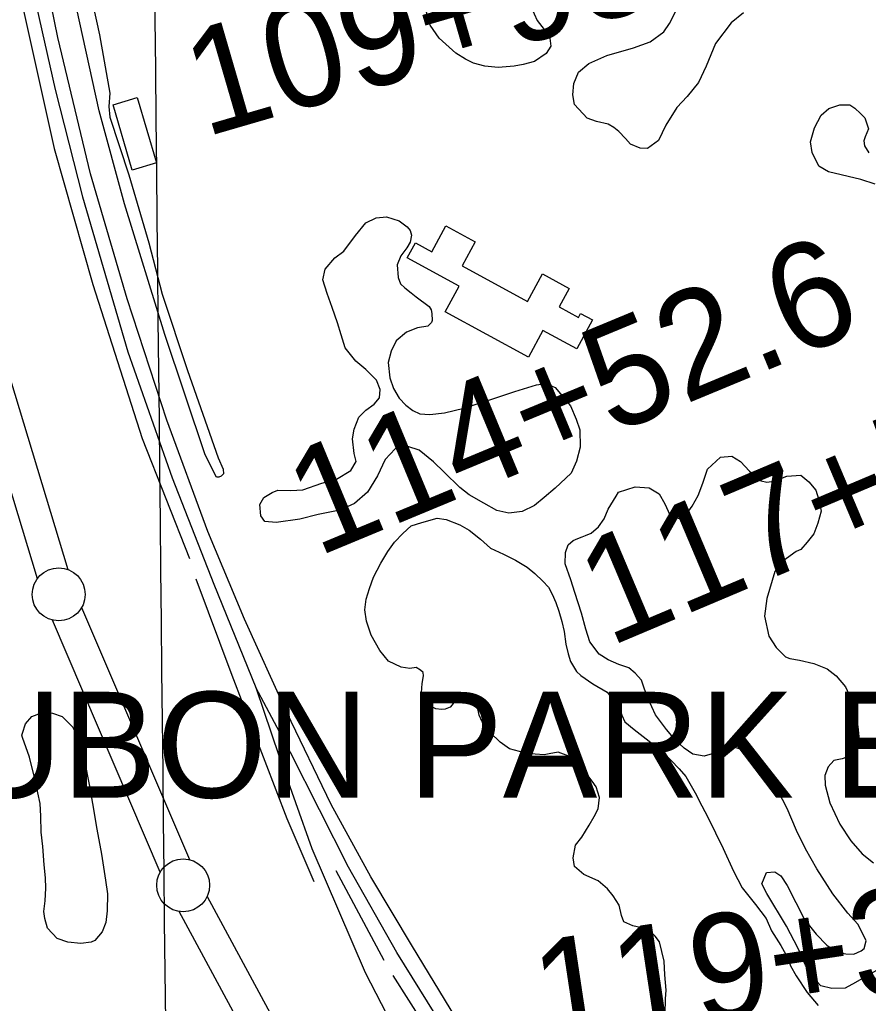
# Model space of a CAD drawing. Extents: x 3651524 to 3689615, y 505651 to 531377.
# Drawn here: x 3660831 to 3661633, y 518426 to 519356 of the extents above; entities that cross this region are included whole.
import ezdxf

# ---------------------------------------------------------------- set-up
doc = ezdxf.new("R2010")
doc.units = 0
for name, color, linetype in [('V-BLDG-OTLN', 7, 'Continuous'), ('V-CHAN-NAID', 7, 'Continuous'), ('V-GRID-MAJR', 7, 'Continuous'), ('V-RAIL-TRAK', 7, 'Continuous'), ('V-SITE-VEGE', 7, 'Continuous'), ('V-SURV-IDEN', 7, 'Continuous'), ('V-SURV-LINE', 7, 'Continuous'), ('V-TOPO-SHOR', 7, 'Continuous')]:
    doc.layers.add(name, color=color, linetype=linetype)

msp = doc.modelspace()

# ---------------------------------------------------------------- linework, layer by layer
at = {"layer": 'V-BLDG-OTLN'}
for points in [[(3660942.374, 519281.896), (3660960.411, 519220.211), (3660937.459, 519213.497), (3660919.422, 519275.185)], [(3661340.68, 519084.174), (3661358.835, 519074.291), (3661360.885, 519078.053), (3661372.098, 519071.95), (3661357.209, 519044.607), (3661325.324, 519061.968), (3661311.582, 519036.728), (3661232.934, 519079.548), (3661246.132, 519103.788), (3661197.168, 519130.447), (3661204.905, 519144.66), (3661220.409, 519136.22), (3661233.737, 519160.702), (3661261.356, 519145.666), (3661249.038, 519123.037), (3661310.861, 519089.38), (3661325.068, 519115.474), (3661350.254, 519101.763)]]:
    msp.add_lwpolyline(points, close=True, dxfattribs=at)
at = {"layer": 'V-GRID-MAJR'}
msp.add_spline([(3661045.474, 511119.283), (3660982.023, 517177.978), (3660918.553, 523238.605), (3660855.082, 529299.245), (3660855.062, 529301.164)], degree=3, dxfattribs=at)
at = {"layer": 'V-RAIL-TRAK'}
for points in [[(3660808.607, 520325.744), (3660811.82, 520173.35), (3660813.469, 520025.728), (3660816.353, 519828.444), (3660819.779, 519654.79), (3660824.672, 519530.71), (3660829.448, 519466.855), (3660839.516, 519401.729), (3660864.696, 519289.687), (3660890.654, 519188.262), (3660933.531, 519041.662), (3660975.124, 518922.835), (3661014.679, 518822.35), (3661054.287, 518724.816), (3661076.162, 518659.478), (3661107.101, 518572.725), (3661157.58, 518455.514), (3661197.545, 518378.051)], [(3661243.031, 518412.674), (3661202.3, 518480.115), (3661162.719, 518545.763), (3661125.551, 518614.322), (3661083.393, 518701.272), (3661043.619, 518789.363), (3661009.061, 518872.047), (3660970.18, 518977.244), (3660932.644, 519091.865), (3660898.123, 519209.975), (3660867.334, 519338.649), (3660851.58, 519416.276), (3660844.867, 519470.716), (3660836.749, 519545.847), (3660833.675, 519639.193), (3660831.379, 519743.153), (3660828.417, 519909.713), (3660826.427, 520030.223), (3660824.231, 520140.654), (3660822.628, 520317.228)], [(3661245.429, 518381.336), (3661187.44, 518474.472), (3661141.626, 518554.994), (3661086.859, 518663.423), (3661054.287, 518724.816)]]:
    msp.add_lwpolyline(points, dxfattribs=at)
at = {"layer": 'V-SITE-VEGE'}
for points in [[(3660893.554, 519401.821), (3660906.504, 519341.192), (3660916.311, 519286.013), (3660915.556, 519273.622), (3660916.453, 519263.358), (3660934.371, 519209.117), (3660953.184, 519144.607), (3660965.814, 519096.387), (3660989.886, 519024.235), (3661018.63, 518941.754), (3661023.291, 518930.888), (3661023.752, 518926.564), (3661021.558, 518924.447), (3661019.381, 518923.406), (3661017.225, 518923.443), (3661006.276, 518944.671), (3660968.372, 519058.05), (3660930.111, 519181.686), (3660906.315, 519269.473), (3660881.872, 519381.536)], [(3661314.131, 519367.425), (3661319.841, 519354.922), (3661328.807, 519343.437), (3661331.947, 519337.989), (3661332.891, 519330.422), (3661328.453, 519323.489), (3661317.539, 519316.133), (3661306.699, 519313.087), (3661298.044, 519311.623), (3661282.922, 519310.274), (3661270.54, 519311.57), (3661259.804, 519314.456), (3661252.325, 519318.363), (3661243.254, 519323.917), (3661227.329, 519338.221), (3661218.912, 519350.232), (3661215.356, 519362.698)], [(3661514.7, 519362.004), (3661503.129, 519352.608), (3661488.377, 519333.06), (3661479.595, 519311.607), (3661472.118, 519296.13), (3661461.686, 519283.113), (3661451.894, 519272.482), (3661441.396, 519255.86), (3661434.541, 519241.575), (3661424.201, 519233.955), (3661417.002, 519234.082), (3661408.065, 519237.842), (3661403.359, 519243.326), (3661396.875, 519250.044), (3661392.14, 519253.728), (3661386.79, 519256.825), (3661376.032, 519259.416), (3661367.084, 519262.576), (3661355.306, 519275.388), (3661353.666, 519284.422), (3661354.456, 519295.21), (3661358.847, 519305.938), (3661368.598, 519314.169), (3661385.537, 519321.673), (3661410.877, 519329.027), (3661426.585, 519334.753), (3661439.354, 519344.131), (3661444.892, 519351.838), (3661451.114, 519364.333)], [(3661639.09, 519200.144), (3661625.364, 519204.591), (3661594.877, 519211.732), (3661585.973, 519217.29), (3661579.593, 519230.008), (3661577.971, 519240.24), (3661581.807, 519253.378), (3661588.021, 519265.273), (3661595.338, 519271.747), (3661605.603, 519275.167), (3661615.204, 519274.997), (3661619.951, 519271.912), (3661625.266, 519267.016), (3661629.392, 519262.741), (3661632.81, 519252.477), (3661629.675, 519244.729), (3661628.409, 519241.149), (3661628.925, 519236.339), (3661633.009, 519229.664)], [(3661220.366, 519077.893), (3661220.847, 519071.282), (3661220.216, 519069.492), (3661216.552, 519065.955), (3661206.919, 519064.325), (3661196.644, 519060.305), (3661186.895, 519052.074), (3661181.927, 519042.559), (3661179.334, 519031.801), (3661180.88, 519017.366), (3661184.3, 519007.102), (3661189.541, 518998.007), (3661196.025, 518991.289), (3661202.542, 518986.372), (3661209.087, 518983.253), (3661218.678, 518982.485), (3661232.51, 518984.041), (3661250.598, 518988.525), (3661278.969, 518997.626), (3661298.898, 519004.476), (3661319.417, 519010.717), (3661328.439, 519011.757), (3661336.776, 519008.009), (3661351.481, 518990.943), (3661356.658, 518978.246), (3661360.078, 518967.981), (3661360.392, 518951.769), (3661357.158, 518938.623), (3661352.157, 518927.306), (3661336.901, 518913.168), (3661326.54, 518904.348), (3661317.402, 518896.707), (3661305.894, 518890.909), (3661293.262, 518889.332), (3661281.904, 518891.933), (3661269.417, 518898.757), (3661255.755, 518906.799), (3661246.873, 518913.56), (3661232.125, 518928.225), (3661222.092, 518938.006), (3661208.483, 518949.051), (3661197.735, 518952.242), (3661185.691, 518950.055), (3661176.512, 518940.016), (3661169.035, 518924.539), (3661159.759, 518909.097), (3661147.567, 518898.509), (3661133.649, 518892.154), (3661113.173, 518888.312), (3661095.688, 518883.818), (3661073.422, 518880.613), (3661062.631, 518881.402), (3661059.127, 518886.866), (3661058.117, 518897.688), (3661061.834, 518904.225), (3661069.719, 518908.886), (3661075.163, 518911.192), (3661087.164, 518910.979), (3661098.575, 518911.378), (3661116.694, 518917.662), (3661130.567, 518921.618), (3661143.918, 518929.788), (3661148.868, 518938.101), (3661147.205, 518945.932), (3661145.649, 518959.766), (3661147.004, 518968.747), (3661151.41, 518980.072), (3661158.127, 518986.556), (3661166.032, 518992.42), (3661170.939, 518998.334), (3661171.677, 519006.125), (3661168.236, 519015.189), (3661158.205, 519024.971), (3661148.741, 519032.942), (3661138.763, 519045.721), (3661134.776, 519057.796), (3661131.376, 519069.263), (3661126.231, 519083.759), (3661121.662, 519097.046), (3661117.685, 519109.719), (3661119.666, 519119.889), (3661128.859, 519130.531), (3661137.375, 519136.982), (3661148.442, 519151.793), (3661158.254, 519163.624), (3661167.941, 519168.255), (3661177.563, 519169.285), (3661189.498, 519165.474), (3661197.205, 519159.936), (3661200.142, 519156.282), (3661201.266, 519152.059), (3661199.949, 519145.481), (3661196.855, 519140.134), (3661191.317, 519132.427), (3661187.567, 519124.092), (3661188.554, 519112.068), (3661190.85, 519106.024), (3661194.985, 519102.35), (3661200.902, 519097.445)], [(3661200.902, 519097.445), (3661205.639, 519093.761), (3661218.08, 519084.537), (3661219.829, 519081.504), (3661220.366, 519077.893)], [(3661412.55, 518914.233), (3661425.737, 518913.4), (3661435.246, 518907.829), (3661440.477, 518898.134), (3661445.097, 518887.849), (3661454.636, 518884.079), (3661459.478, 518886.395), (3661466.247, 518895.877), (3661471.827, 518905.984), (3661476.241, 518917.909), (3661480.675, 518931.037), (3661492.877, 518942.225), (3661503.698, 518943.237), (3661512.013, 518938.283), (3661520.256, 518929.137), (3661531.498, 518919.935), (3661536.878, 518918.639), (3661543.501, 518919.724), (3661555.584, 518924.312), (3661568.806, 518925.278), (3661576.501, 518919.138), (3661582.964, 518911.223), (3661585.805, 518902.169), (3661588.014, 518891.324), (3661584.813, 518879.976), (3661581.033, 518869.841), (3661574.895, 518862.144), (3661568.765, 518855.05), (3661564.534, 518853.328), (3661551.763, 518843.948), (3661544.392, 518834.474), (3661536.737, 518808.798), (3661534.639, 518792.027), (3661538.51, 518773.353), (3661545.521, 518762.423), (3661554.374, 518753.865), (3661558.542, 518751.991), (3661567.52, 518750.631), (3661581.268, 518747.387), (3661593.786, 518742.365), (3661602.07, 518735.615), (3661610.891, 518725.254)], [(3661639.763, 518457.038), (3661620.361, 518445.979), (3661610.663, 518440.746), (3661598.054, 518440.369), (3661587.894, 518442.95), (3661584.359, 518446.613), (3661573.232, 518462.416), (3661566.308, 518478.144), (3661555.277, 518499.347), (3661536.618, 518530.291), (3661531.975, 518539.374), (3661536.368, 518550.103), (3661544.177, 518550.564), (3661550.114, 518546.859), (3661555.955, 518537.752), (3661572.196, 518505.651), (3661583.353, 518491.649), (3661593.372, 518481.268), (3661602.269, 518475.107), (3661611.237, 518473.149), (3661619.038, 518473.01), (3661625.692, 518475.896), (3661628.735, 518478.245), (3661630.662, 518485.411), (3661627.766, 518491.465), (3661622.536, 518501.16), (3661613.117, 518511.531), (3661599.033, 518529.787), (3661583.845, 518553.464), (3661573.373, 518572.256), (3661564.68, 518589.818), (3661556.039, 518610.38), (3661542.682, 518635.824), (3661529.79, 518653.459), (3661514.993, 518665.125), (3661506.041, 518668.285), (3661496.999, 518666.042), (3661487.335, 518662.614), (3661477.681, 518659.782), (3661466.912, 518661.772), (3661458.605, 518667.322), (3661450.344, 518675.271), (3661442.113, 518685.017), (3661431.555, 518699.011), (3661424.621, 518714.142), (3661421.178, 518723.204), (3661418.327, 518731.656), (3661412.444, 518738.365), (3661406.527, 518743.272), (3661396.979, 518746.443), (3661386.854, 518750.823), (3661378.547, 518756.371), (3661369.749, 518767.932), (3661365.759, 518780.007), (3661361.825, 518795.083), (3661355.564, 518814.402), (3661351.573, 518826.477), (3661346.441, 518841.572), (3661346.631, 518852.373), (3661349.16, 518859.531), (3661354.033, 518863.648), (3661358.266, 518865.372), (3661362.497, 518867.099), (3661365.52, 518868.245), (3661370.961, 518870.552), (3661377.666, 518876.435), (3661383.206, 518884.14), (3661386.966, 518893.075), (3661394.388, 518905.552), (3661396.852, 518909.109), (3661412.55, 518914.233)], [(3661610.891, 518725.254), (3661616.101, 518714.359), (3661620.045, 518699.883), (3661622.835, 518687.829), (3661623.811, 518675.209), (3661623.072, 518667.417), (3661617.557, 518660.912), (3661607.892, 518657.482), (3661600.059, 518655.819), (3661594.554, 518649.914), (3661591.404, 518641.567), (3661591.844, 518632.555), (3661596.35, 518615.668), (3661605.599, 518595.698), (3661616.125, 518579.906), (3661626.713, 518567.714), (3661637.365, 518559.12)]]:
    msp.add_lwpolyline(points, dxfattribs=at)
msp.add_lwpolyline([(3660833.832, 518677.425), (3660833.333, 518679.59), (3660833.91, 518681.74), (3660836.759, 518690.317), (3660842.813, 518697.221), (3660852.043, 518700.834), (3660862.287, 518700.651), (3660871.395, 518697.256), (3660881.467, 518687.37), (3660888.209, 518672.152), (3660892.256, 518656.98), (3660897.199, 518631.546), (3660900.147, 518615.315), (3660904.032, 518590.977), (3660908.463, 518567.171), (3660912.349, 518542.833), (3660914.276, 518529.856), (3660913.989, 518513.683), (3660912.721, 518502.919), (3660909.326, 518493.812), (3660902.172, 518485.849), (3660898.91, 518484.288), (3660889.175, 518482.843), (3660876.797, 518484.141), (3660866.611, 518487.555), (3660857.618, 518497.422), (3660855.082, 518506.634), (3660854.12, 518513.124), (3660855.379, 518523.348), (3660856.127, 518535.202), (3660855.76, 518544.913), (3660854.361, 518557.341), (3660853.049, 518574.622), (3660851.67, 518588.128), (3660851.398, 518603.232), (3660850.528, 518615.113), (3660848.553, 518625.394), (3660846.067, 518637.303), (3660840.517, 518658.973)], close=True, dxfattribs=at)
at = {"layer": 'V-SURV-LINE'}
for points in [[(3660756.034, 519235.203), (3660876.692, 518836.198)], [(3660847.983, 518827.494), (3660727.324, 519226.499)], [(3660889.779, 518800.224), (3660991.595, 518562.19)], [(3660964.005, 518550.412), (3660862.188, 518788.447)], [(3661008.354, 518527.442), (3661074.155, 518405.412)], [(3661047.74, 518391.19), (3660981.939, 518513.222)]]:
    msp.add_lwpolyline(points, dxfattribs=at)
for centre in [(3660868.123, 518812.713), (3660985.661, 518537.923)]:
    msp.add_circle(centre, 25, dxfattribs=at)
at = {"layer": 'V-TOPO-SHOR'}
msp.add_line((3661129.858, 518551.776), (3661175.009, 518467.132), dxfattribs=at)
for points in [[(3660798.707, 519994.226), (3660801.083, 519861.331), (3660803.555, 519667.025), (3660807.235, 519541.19), (3660817.932, 519444.755), (3660834.811, 519364.154), (3660863.801, 519233.74), (3660900.507, 519105.551), (3660946.943, 518960.068), (3660991.584, 518846.5)], [(3661244.577, 518715.545), (3661239.68, 518708.475), (3661237.852, 518706.122), (3661233.051, 518704.418), (3661229.463, 518703.885), (3661224.107, 518704.575), (3661218.199, 518707.662), (3661214.101, 518711.909), (3661210.66, 518719.722), (3661211.414, 518728.654), (3661212.733, 518735.787), (3661212.188, 518738.777), (3661209.847, 518741.204), (3661205.716, 518743.662), (3661199.734, 518742.574), (3661191.409, 518743.915), (3661179.582, 518749.49), (3661171.414, 518759.773), (3661163.321, 518774.228), (3661158.782, 518787.427), (3661157.185, 518798.19), (3661158.555, 518808.303), (3661161.715, 518818.385), (3661165.481, 518829.053), (3661172.273, 518842.052), (3661179.029, 518853.262), (3661185.148, 518862.097), (3661193.045, 518870.308), (3661200.922, 518877.324), (3661211.119, 518880.722), (3661225.5, 518884.642), (3661233.825, 518883.302), (3661246.857, 518878.301), (3661255.714, 518873.374), (3661266.296, 518864.84), (3661275.688, 518856.324), (3661288.111, 518850.737), (3661299.345, 518845.173), (3661310.556, 518838.414), (3661317.603, 518832.328), (3661325.227, 518825.037), (3661330.497, 518819.577), (3661333.958, 518812.956), (3661337.399, 518805.142), (3661340.231, 518796.744), (3661343.043, 518787.153), (3661345.259, 518777.572), (3661346.838, 518765.618), (3661349.064, 518756.634), (3661351.323, 518749.439), (3661357.115, 518739.795), (3661361.223, 518736.143), (3661372.413, 518728.193), (3661385.987, 518720.202), (3661392.983, 518711.133), (3661397.649, 518705.087), (3661399.916, 518698.489), (3661402.791, 518692.474), (3661411.608, 518685.162), (3661425.725, 518674.179), (3661438.662, 518663.812), (3661446.274, 518655.925), (3661453.887, 518648.038), (3661460.318, 518640.77), (3661468.987, 518625.111), (3661475.334, 518613.073), (3661481.105, 518602.237), (3661495.492, 518572.762), (3661505.247, 518551.123), (3661513.32, 518535.476), (3661526.161, 518519.743), (3661536.063, 518506.45), (3661541.228, 518495.028), (3661549.928, 518481.159), (3661556.285, 518469.717), (3661559.129, 518461.914), (3661564.325, 518452.28), (3661574.782, 518436.593), (3661585.303, 518424.481)], [(3660997.742, 518827.496), (3661031.563, 518736.557), (3661083.492, 518601.014), (3661109.01, 518541.516)], [(3661440.847, 518416.299), (3661441.099, 518430.606), (3661441.843, 518438.942), (3661440.309, 518453.28), (3661439.942, 518466.405), (3661437.718, 518475.39), (3661435.49, 518484.374), (3661431.412, 518489.814), (3661427.312, 518494.059), (3661418.434, 518497.795), (3661410.119, 518499.73), (3661401.837, 518503.456), (3661399.558, 518509.458), (3661397.342, 518519.039), (3661391.538, 518528.087), (3661386.289, 518534.739), (3661377.474, 518542.05), (3661363.867, 518548.254), (3661355.052, 518555.565), (3661354.008, 518563.933), (3661356.007, 518575.824), (3661362.104, 518583.469), (3661368.862, 518594.68), (3661373.779, 518602.941), (3661377.482, 518610.032), (3661378.865, 518620.741), (3661375.467, 518630.94), (3661371.983, 518636.367), (3661359.738, 518652.087), (3661349.742, 518660.017), (3661339.67, 518663.773), (3661331.294, 518662.133), (3661326.503, 518661.025), (3661318.168, 518661.766), (3661311.62, 518662.479), (3661303.306, 518664.414), (3661293.809, 518666.968), (3661284.974, 518673.087), (3661275.592, 518682.199), (3661268.023, 518692.47), (3661265.147, 518698.485), (3661263.495, 518706.265), (3661261.174, 518709.884), (3661258.246, 518712.919), (3661254.69, 518714.172), (3661249.931, 518714.854), (3661244.577, 518715.545)], [(3661183.612, 518452.809), (3661242.783, 518359.651), (3661336.62, 518223.367), (3661421.504, 518114.993), (3661537.804, 517980.083), (3661645.643, 517867.763), (3661738.565, 517779.912), (3661849.735, 517688.788), (3661960.322, 517598.264), (3662022.088, 517551.705)]]:
    msp.add_lwpolyline(points, dxfattribs=at)

# ---------------------------------------------------------------- texts
at = {"layer": 'V-CHAN-NAID'}
msp.add_text('AUDUBON PARK EXCURSION BOAT LANDING (101.7)', height=100, dxfattribs=at).set_placement((3660492.483, 518620.66))
at = {"layer": 'V-SURV-IDEN'}
for s, rotation, p in [('109+95.7', 16.225556, (3661005.944, 519244.401)), ('114+52.6', 22.558333, (3661112.075, 518847.77)), ('117+51.5', 22.913401, (3661387.957, 518762.875)), ('119+30.1', 8.565689, (3661324.478, 518384.797))]:
    msp.add_text(s, height=100, rotation=rotation, dxfattribs=at).set_placement(p)

doc.saveas('drawing.dxf')
